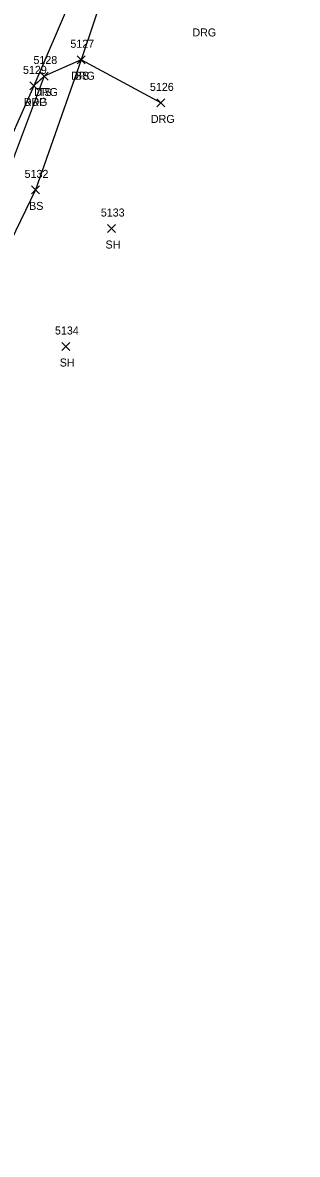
# Model space of a CAD drawing. Extents: x 1678863 to 1683592, y 407783 to 418211.
# Drawn here: x 1680008.4 to 1680077.1, y 411623.8 to 411906.5 of the extents above; entities that cross this region are included whole.
import ezdxf

# ---------------------------------------------------------------- set-up
doc = ezdxf.new("R2010")
doc.units = 0
for name, color, linetype in [('L_A', 7, 'Continuous'), ('L_I', 7, 'Continuous'), ('L_TIC', 7, 'Continuous'), ('LELB', 7, 'Continuous'), ('P_A', 7, 'Continuous'), ('P_I', 7, 'Continuous'), ('P_TIC', 7, 'Continuous'), ('PET', 7, 'Continuous'), ('R_A', 7, 'Continuous'), ('R_I', 7, 'Continuous'), ('R_TIC', 7, 'Continuous'), ('RDG', 7, 'Continuous')]:
    doc.layers.add(name, color=color, linetype=linetype)

msp = doc.modelspace()

# ---------------------------------------------------------------- linework, layer by layer
at = {"layer": 'L_TIC'}
for points in [[(1680022.03, 411896.23), (1680024.03, 411898.23)], [(1680024.03, 411896.23), (1680022.03, 411898.23)], [(1680012.79, 411892.17), (1680014.79, 411894.17)], [(1680014.79, 411892.17), (1680012.79, 411894.17)], [(1680010.58, 411863.72), (1680012.58, 411865.72)], [(1680012.58, 411863.72), (1680010.58, 411865.72)], [(1680029.64, 411854.07), (1680031.64, 411856.07)], [(1680031.64, 411854.07), (1680029.64, 411856.07)], [(1680018.18, 411824.59), (1680020.18, 411826.59)], [(1680020.18, 411824.59), (1680018.18, 411826.59)]]:
    msp.add_lwpolyline(points, dxfattribs=at)
at = {"layer": 'LELB'}
for points in [[(1680077.1, 412016), (1680055.8, 411987.1), (1680044.41, 411962.62), (1680035.53, 411943.74), (1680033.69, 411929.03), (1680023.03, 411897.23), (1680011.58, 411864.72), (1679997.68, 411836.16), (1679983.58, 411799.51), (1679964.94, 411759.84), (1679949.87, 411724.77), (1679938.06, 411701.04), (1679927.72, 411680.25), (1679930.59, 411672.98)], [(1680013.79, 411893.17), (1680004.5, 411868.49), (1679991.8, 411837.57), (1679978.34, 411802.89), (1679957.36, 411762.32), (1679943.42, 411728.52), (1679932.81, 411704.05), (1679920.21, 411678.41), (1679924.11, 411664.99)]]:
    msp.add_lwpolyline(points, dxfattribs=at)
at = {"layer": 'P_TIC'}
for points in [[(1680010.19, 411889.71), (1680012.19, 411891.71)], [(1680012.19, 411889.71), (1680010.19, 411891.71)]]:
    msp.add_lwpolyline(points, dxfattribs=at)
at = {"layer": 'PET'}
msp.add_lwpolyline([(1680029.37, 411933.14), (1680011.19, 411890.71), (1680001.83, 411869.9), (1679988.44, 411838.85), (1679973.7, 411805.8), (1679954.76, 411763.38), (1679939.81, 411730.77), (1679928.04, 411705.84), (1679915.38, 411680.29), (1679896.74, 411643.04), (1679877.65, 411606.05)], dxfattribs=at)
at = {"layer": 'R_TIC'}
for points in [[(1680022.03, 411896.23), (1680024.03, 411898.23)], [(1680024.03, 411896.23), (1680022.03, 411898.23)], [(1680012.79, 411892.17), (1680014.79, 411894.17)], [(1680014.79, 411892.17), (1680012.79, 411894.17)], [(1680010.19, 411889.71), (1680012.19, 411891.71)], [(1680012.19, 411889.71), (1680010.19, 411891.71)], [(1680041.98, 411885.45), (1680043.98, 411887.45)], [(1680043.98, 411885.45), (1680041.98, 411887.45)]]:
    msp.add_lwpolyline(points, dxfattribs=at)
at = {"layer": 'RDG'}
msp.add_lwpolyline([(1680042.98, 411886.45), (1680023.03, 411897.23), (1680013.79, 411893.17), (1680011.19, 411890.71)], dxfattribs=at)

# ---------------------------------------------------------------- texts
at = {"layer": 'L_A'}
for s, p in [('BS', (1680021.47, 411892.23)), ('TS', (1680012.2, 411888.17)), ('BS', (1680010.02, 411859.72)), ('SH', (1680029.13, 411850.07)), ('SH', (1680017.67, 411820.59))]:
    msp.add_text(s, height=2, dxfattribs=at).set_placement(p)
at = {"layer": 'L_I'}
for s, p in [('5127', (1680020.34, 411900.23)), ('5128', (1680011.1, 411896.17)), ('5132', (1680008.89, 411867.72)), ('5133', (1680027.95, 411858.07)), ('5134', (1680016.49, 411828.59))]:
    msp.add_text(s, height=2, dxfattribs=at).set_placement(p)
at = {"layer": 'P_A'}
msp.add_text('RDP', height=2, dxfattribs=at).set_placement((1680008.68, 411885.71))
at = {"layer": 'P_I'}
msp.add_text('5129', height=2, dxfattribs=at).set_placement((1680008.49, 411893.71))
at = {"layer": 'R_A'}
for p in [(1680050.85, 411903.06), (1680020.52, 411892.23), (1680011.28, 411888.17), (1680008.68, 411885.71), (1680040.47, 411881.45)]:
    msp.add_text('DRG', height=2, dxfattribs=at).set_placement(p)
at = {"layer": 'R_I'}
for s, p in [('5127', (1680020.34, 411900.23)), ('5128', (1680011.1, 411896.17)), ('5129', (1680008.49, 411893.71)), ('5126', (1680040.23, 411889.45))]:
    msp.add_text(s, height=2, dxfattribs=at).set_placement(p)

doc.saveas('drawing.dxf')
